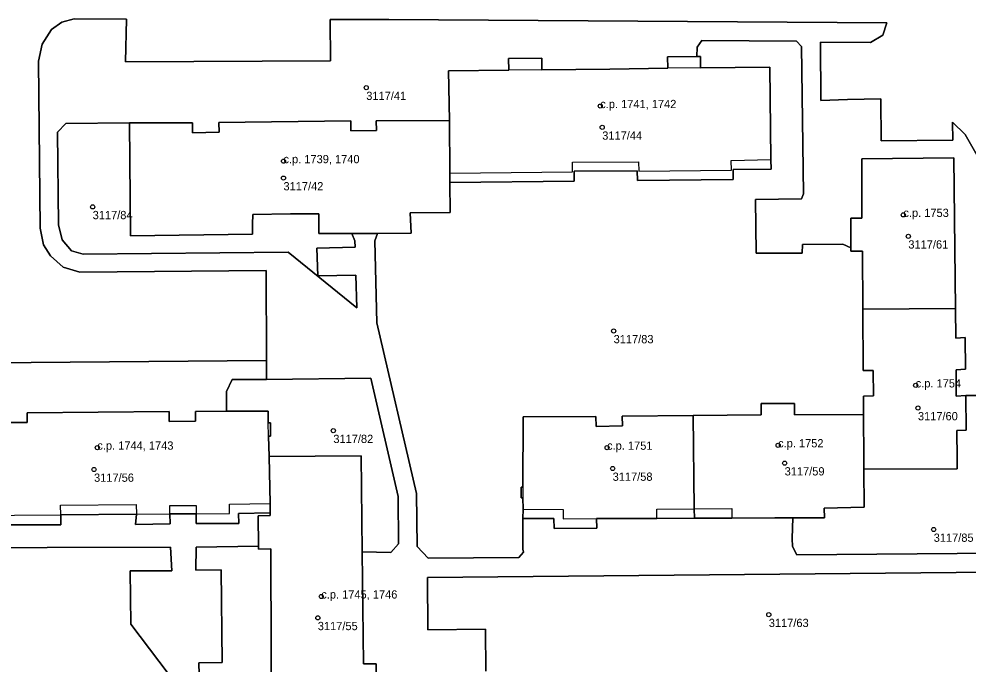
# Model space of a CAD drawing. Extents: x -878211 to -870363, y -1058464 to -1052522.
# Drawn here: x -874067.3 to -873952.4, y -1056850 to -1056771.8 of the extents above; entities that cross this region are included whole.
import ezdxf

# ---------------------------------------------------------------- set-up
doc = ezdxf.new("R2010")
doc.units = 0
for name, color, linetype in [('Definiční body', 7, 'Continuous'), ('Polygon budovy', 7, 'Continuous'), ('Polygon parcely', 7, 'Continuous')]:
    doc.layers.add(name, color=color, linetype=linetype)

msp = doc.modelspace()

# ---------------------------------------------------------------- linework, layer by layer
at = {"layer": 'Definiční body'}
for centre in [(-874025.27, -1056780.15994), (-873996.92, -1056782.38994), (-873996.68, -1056784.96994), (-874035.3, -1056789.05994), (-874035.3, -1056791.10994), (-874058.42, -1056794.59994), (-873960.19, -1056795.56994), (-873959.59, -1056798.15994), (-873995.3, -1056809.62994), (-873958.7, -1056816.21994), (-873958.43, -1056818.95994), (-874029.26, -1056821.70994), (-874057.85, -1056823.75994), (-873996.09, -1056823.76994), (-873975.37, -1056823.47994), (-873974.58, -1056825.63994), (-874058.25, -1056826.40994), (-873995.42, -1056826.28994), (-873956.52, -1056833.67994), (-874030.72, -1056841.78994), (-874031.14, -1056844.37994), (-873976.5, -1056843.99994)]:
    msp.add_circle(centre, 0.25, dxfattribs=at)
at = {"layer": 'Polygon budovy'}
for points in [[(-874008.01, -1056778.04), (-874015.31, -1056778.12), (-874015.2, -1056784.12), (-874015.14, -1056790.51), (-874000.28, -1056790.34), (-874000.28, -1056789.19), (-873992.28, -1056789.14), (-873992.26, -1056790.29), (-873981.03, -1056790.15), (-873981.05, -1056788.99), (-873976.24, -1056788.87), (-873976.36, -1056777.68), (-873984.78, -1056777.76), (-873988.75, -1056777.81), (-873995.77, -1056777.91), (-874003.99, -1056778)], [(-874053.94, -1056784.4), (-874053.83, -1056798.09), (-874039.05, -1056797.92), (-874039.04, -1056796.71), (-874039.02, -1056795.51), (-874034.45, -1056795.46), (-874031.03, -1056795.43), (-874031.03, -1056796.63), (-874031.03, -1056797.84), (-874027, -1056797.83), (-874023.89, -1056797.81), (-874019.83, -1056797.8), (-874019.93, -1056795.34), (-874015.09, -1056795.29), (-874015.13, -1056791.66), (-874015.14, -1056790.51), (-874015.2, -1056784.12), (-874024.05, -1056784.17), (-874024.04, -1056785.35), (-874027.14, -1056785.37), (-874027.15, -1056784.19), (-874043.12, -1056784.36), (-874043.1, -1056785.56), (-874046.32, -1056785.61), (-874046.34, -1056784.4)], [(-873966.57, -1056796.38), (-873966.54, -1056799.57), (-873966.54, -1056799.96), (-873965.16, -1056799.95), (-873965.11, -1056807), (-873953.88, -1056806.89), (-873953.96, -1056799.67), (-873954.07, -1056788.67), (-873965.24, -1056788.78), (-873965.21, -1056795.96), (-873966.57, -1056795.98)], [(-873953.84, -1056810.5), (-873953.88, -1056806.89), (-873965.11, -1056807), (-873965.06, -1056814.43), (-873963.87, -1056814.41), (-873963.83, -1056817.5), (-873965.03, -1056817.51), (-873965.01, -1056819.76), (-873964.99, -1056825.15), (-873964.99, -1056826.35), (-873953.68, -1056826.31), (-873953.69, -1056825.11), (-873953.72, -1056821.7), (-873952.58, -1056821.63), (-873952.63, -1056817.44), (-873953.78, -1056817.51), (-873953.8, -1056814.32), (-873952.65, -1056814.27), (-873952.69, -1056810.42)], [(-873985.67, -1056819.85), (-873985.53, -1056831.18), (-873980.98, -1056831.14), (-873980.98, -1056832.29), (-873975.77, -1056832.27), (-873973.59, -1056832.27), (-873969.76, -1056832.26), (-873969.77, -1056831.1), (-873964.95, -1056830.97), (-873964.99, -1056826.35), (-873964.99, -1056825.15), (-873965.01, -1056819.76), (-873973.37, -1056819.78), (-873973.37, -1056818.43), (-873973.69, -1056818.43), (-873975.84, -1056818.42), (-873977.43, -1056818.42), (-873977.43, -1056819.77)], [(-874006.29, -1056829.84), (-874006.27, -1056831.2), (-874001.41, -1056831.24), (-874001.4, -1056832.39), (-873997.38, -1056832.36), (-873990.07, -1056832.36), (-873990.08, -1056831.22), (-873985.53, -1056831.18), (-873985.67, -1056819.85), (-873994.25, -1056819.93), (-873994.23, -1056821.14), (-873997.43, -1056821.19), (-873997.45, -1056819.99), (-874006.26, -1056820.03), (-874006.29, -1056828.56)], [(-874025.75, -1056836.37), (-874025.88, -1056824.74), (-874037.05, -1056824.85), (-874036.93, -1056830.52), (-874036.91, -1056831.66), (-874036.9, -1056832), (-874038.38, -1056832.02), (-874038.34, -1056835.71), (-874038.33, -1056836.04), (-874036.85, -1056836.02), (-874036.75, -1056861.29), (-874025.49, -1056861.21), (-874025.55, -1056855.56), (-874025.56, -1056853.92), (-874024.03, -1056853.91), (-874024.08, -1056849.94), (-874025.59, -1056849.95)]]:
    msp.add_lwpolyline(points, close=True, dxfattribs=at)
msp.add_lwpolyline([(-874073.53, -1056831.99), (-874062.29, -1056831.91), (-874062.3, -1056830.71), (-874053.13, -1056830.64), (-874053.11, -1056831.83), (-874049.05, -1056831.78), (-874049.05, -1056830.77), (-874045.87, -1056830.75), (-874045.86, -1056831.76), (-874041.85, -1056831.74), (-874041.85, -1056830.6), (-874036.93, -1056830.52), (-874037.05, -1056824.85), (-874037.13, -1056822.38), (-874037.14, -1056820.77), (-874037.17, -1056819.34), (-874042.2, -1056819.36), (-874045.97, -1056819.38), (-874045.96, -1056820.56), (-874049.14, -1056820.59), (-874049.15, -1056819.39), (-874066.37, -1056819.53), (-874066.37, -1056820.72), (-874069.57, -1056820.72)], dxfattribs=at)
at = {"layer": 'Polygon parcely'}
for points in [[(-874070.66, -1056813.48), (-874037.37, -1056813.19), (-874037.4, -1056802.32), (-874059.99, -1056802.5), (-874061.98, -1056801.92), (-874063.52, -1056800.51), (-874064.38, -1056799.18), (-874064.78, -1056797.18), (-874064.97, -1056776.95), (-874064.52, -1056774.88), (-874063.39, -1056773.12), (-874062.15, -1056772.24), (-874060.65, -1056771.84), (-874054.32, -1056771.87), (-874054.44, -1056777.02), (-874029.62, -1056776.9), (-874029.65, -1056771.92), (-874022.55, -1056771.89), (-873962.18, -1056772.31), (-873962.7, -1056773.82), (-873964.19, -1056774.69), (-873970.22, -1056774.64), (-873970.2, -1056781.71), (-873966.95, -1056781.61), (-873962.94, -1056781.53), (-873962.88, -1056786.58), (-873954.22, -1056786.51), (-873954.23, -1056784.32), (-873952.7, -1056785.83), (-873950.43, -1056789.77)], [(-874029.65, -1056771.92), (-874029.62, -1056776.9), (-874054.44, -1056777.02), (-874054.32, -1056771.87), (-874060.65, -1056771.84), (-874062.15, -1056772.24), (-874063.39, -1056773.12), (-874064.52, -1056774.88), (-874064.97, -1056776.95), (-874064.78, -1056797.18), (-874064.38, -1056799.18), (-874063.52, -1056800.51), (-874061.98, -1056801.92), (-874059.99, -1056802.5), (-874037.4, -1056802.32), (-874037.37, -1056813.19), (-874037.36, -1056815.49), (-874024.73, -1056815.34), (-874021.39, -1056829.68), (-874021.35, -1056835.41), (-874022.29, -1056836.45), (-874025.75, -1056836.37), (-874025.59, -1056849.95)], [(-873950.43, -1056789.77), (-873952.7, -1056785.83), (-873954.23, -1056784.32), (-873954.22, -1056786.51), (-873962.88, -1056786.58), (-873962.94, -1056781.53), (-873966.95, -1056781.61), (-873970.2, -1056781.71), (-873970.22, -1056774.64), (-873964.19, -1056774.69), (-873962.7, -1056773.82), (-873962.18, -1056772.31), (-874022.55, -1056771.89), (-874029.65, -1056771.92)], [(-873948.81, -1056836.54), (-873973.12, -1056836.76), (-873973.62, -1056835.75), (-873973.66, -1056834.77), (-873973.59, -1056832.27), (-873975.77, -1056832.27), (-873980.98, -1056832.29), (-873985.51, -1056832.32), (-873990.07, -1056832.36), (-873997.38, -1056832.36), (-873997.34, -1056833.51), (-874002.49, -1056833.54), (-874002.55, -1056832.36), (-874006.29, -1056832.35), (-874006.28, -1056836.06), (-874006.22, -1056836.44), (-874006.79, -1056837.08), (-874017.75, -1056837.15), (-874019.1, -1056835.74), (-874019.18, -1056829.3), (-874023.99, -1056808.66), (-874024.21, -1056798.72), (-874023.89, -1056797.81), (-874027, -1056797.83), (-874026.65, -1056798.72), (-874026.63, -1056799.47), (-874031.27, -1056799.6), (-874031.13, -1056802.96), (-874026.53, -1056802.88), (-874026.43, -1056806.84), (-874034.72, -1056800.08), (-874059.56, -1056800.33), (-874060.98, -1056799.91), (-874062.12, -1056798.59), (-874062.55, -1056796.79), (-874062.68, -1056785.55), (-874061.66, -1056784.5), (-874053.94, -1056784.4), (-874046.34, -1056784.4), (-874046.32, -1056785.61), (-874043.1, -1056785.56), (-874043.12, -1056784.36), (-874027.15, -1056784.19), (-874027.14, -1056785.37), (-874024.04, -1056785.35), (-874024.05, -1056784.17), (-874015.2, -1056784.12), (-874015.31, -1056778.12), (-874008.01, -1056778.04), (-874008.02, -1056776.64), (-874004.01, -1056776.59), (-874003.99, -1056778), (-873995.77, -1056777.91), (-873988.75, -1056777.81), (-873988.77, -1056776.42), (-873985.2, -1056776.37), (-873985.18, -1056775.26), (-873984.63, -1056774.45), (-873973.14, -1056774.54), (-873972.53, -1056775.18), (-873972.28, -1056793.03), (-873972.52, -1056793.63), (-873978.1, -1056793.71), (-873978.01, -1056800.21), (-873972.45, -1056800.22), (-873972.43, -1056799.14), (-873967.53, -1056799.12), (-873966.54, -1056799.57), (-873966.57, -1056796.38), (-873966.57, -1056795.98), (-873965.21, -1056795.96), (-873965.24, -1056788.78), (-873954.07, -1056788.67), (-873953.96, -1056799.67), (-873953.88, -1056806.89), (-873953.84, -1056810.5), (-873952.69, -1056810.42), (-873952.65, -1056814.27), (-873953.8, -1056814.32), (-873953.78, -1056817.51), (-873952.63, -1056817.44), (-873948.95, -1056817.46)], [(-874069.57, -1056820.72), (-874066.37, -1056820.72), (-874066.37, -1056819.53), (-874049.15, -1056819.39), (-874049.14, -1056820.59), (-874045.96, -1056820.56), (-874045.97, -1056819.38), (-874042.2, -1056819.36), (-874042.21, -1056816.97), (-874041.51, -1056815.5), (-874037.36, -1056815.49), (-874037.37, -1056813.19), (-874070.66, -1056813.48)], [(-874074.62, -1056833.12), (-874062.28, -1056833.11), (-874062.29, -1056831.91), (-874053.11, -1056831.83), (-874053.22, -1056833.06), (-874049.02, -1056833), (-874049.05, -1056831.78), (-874045.86, -1056831.76), (-874045.89, -1056832.97), (-874040.69, -1056832.95), (-874040.75, -1056831.74), (-874036.91, -1056831.66), (-874036.93, -1056830.52), (-874037.05, -1056824.85), (-874037.13, -1056822.38), (-874036.87, -1056822.38), (-874036.89, -1056820.77), (-874037.14, -1056820.77), (-874037.17, -1056819.34), (-874042.2, -1056819.36), (-874045.97, -1056819.38), (-874045.96, -1056820.56), (-874049.14, -1056820.59), (-874049.15, -1056819.39), (-874066.37, -1056819.53), (-874066.37, -1056820.72), (-874069.57, -1056820.72)], [(-874048.15, -1056852.61), (-874053.8, -1056845.14), (-874053.86, -1056838.69), (-874048.81, -1056838.68), (-874048.98, -1056835.83), (-874078.9, -1056835.91), (-874090.26, -1056828.61), (-874099.95, -1056826.78), (-874119.12, -1056823.25), (-874121.13, -1056823.1), (-874122.11, -1056823.15), (-874123.06, -1056823.44), (-874111.54, -1056831.5), (-874095.58, -1056842.81), (-874085.17, -1056849.46), (-874054.43, -1056868.68)], [(-874045.49, -1056852.61), (-874045.54, -1056849.82), (-874042.74, -1056849.78), (-874042.85, -1056838.58), (-874045.9, -1056838.62), (-874045.89, -1056835.82), (-874038.34, -1056835.71), (-874038.38, -1056832.02), (-874036.9, -1056832), (-874036.91, -1056831.66), (-874040.75, -1056831.74), (-874040.69, -1056832.95), (-874045.89, -1056832.97), (-874045.86, -1056831.76), (-874049.05, -1056831.78), (-874049.02, -1056833), (-874053.22, -1056833.06)], [(-874053.22, -1056833.06), (-874053.11, -1056831.83), (-874062.29, -1056831.91), (-874062.28, -1056833.11), (-874074.62, -1056833.12), (-874074.62, -1056831.92), (-874078.26, -1056831.96)], [(-874078.9, -1056835.91), (-874048.98, -1056835.83), (-874048.81, -1056838.68), (-874053.86, -1056838.69), (-874053.8, -1056845.14), (-874048.15, -1056852.61)], [(-874036.75, -1056861.29), (-874036.85, -1056836.02), (-874038.33, -1056836.04), (-874038.34, -1056835.71), (-874045.89, -1056835.82), (-874045.9, -1056838.62), (-874042.85, -1056838.58), (-874042.74, -1056849.78), (-874045.54, -1056849.82), (-874045.49, -1056852.61)], [(-874010.8, -1056850.85), (-874010.84, -1056845.75), (-874017.81, -1056845.82), (-874017.86, -1056839.49), (-873945.29, -1056838.8)], [(-873945.29, -1056838.8), (-874017.86, -1056839.49), (-874017.81, -1056845.82), (-874010.84, -1056845.75), (-874010.8, -1056850.85)], [(-874025.59, -1056849.95), (-874024.08, -1056849.94), (-874024.03, -1056853.91)]]:
    msp.add_lwpolyline(points, dxfattribs=at)
for points in [[(-874006.29, -1056832.35), (-874006.27, -1056831.2), (-874006.29, -1056829.84), (-874006.49, -1056829.84), (-874006.49, -1056828.56), (-874006.29, -1056828.56), (-874006.26, -1056820.03), (-873997.45, -1056819.99), (-873997.43, -1056821.19), (-873994.23, -1056821.14), (-873994.25, -1056819.93), (-873985.67, -1056819.85), (-873977.43, -1056819.77), (-873977.43, -1056818.42), (-873975.84, -1056818.42), (-873973.69, -1056818.43), (-873973.37, -1056818.43), (-873973.37, -1056819.78), (-873965.01, -1056819.76), (-873965.03, -1056817.51), (-873963.83, -1056817.5), (-873963.87, -1056814.41), (-873965.06, -1056814.43), (-873965.11, -1056807), (-873965.16, -1056799.95), (-873966.54, -1056799.96), (-873966.54, -1056799.57), (-873967.53, -1056799.12), (-873972.43, -1056799.14), (-873972.45, -1056800.22), (-873978.01, -1056800.21), (-873978.1, -1056793.71), (-873972.52, -1056793.63), (-873972.28, -1056793.03), (-873972.53, -1056775.18), (-873973.14, -1056774.54), (-873984.63, -1056774.45), (-873985.18, -1056775.26), (-873985.2, -1056776.37), (-873984.79, -1056776.37), (-873984.78, -1056777.76), (-873976.36, -1056777.68), (-873976.24, -1056788.87), (-873976.23, -1056790.04), (-873980.82, -1056790.08), (-873980.83, -1056791.29), (-873992.39, -1056791.42), (-873992.45, -1056790.25), (-874000.08, -1056790.29), (-874000.08, -1056791.5), (-874015.13, -1056791.66), (-874015.09, -1056795.29), (-874019.93, -1056795.34), (-874019.83, -1056797.8), (-874023.89, -1056797.81), (-874024.21, -1056798.72), (-874023.99, -1056808.66), (-874019.18, -1056829.3), (-874019.1, -1056835.74), (-874017.75, -1056837.15), (-874006.79, -1056837.08), (-874006.22, -1056836.44), (-874006.28, -1056836.06)], [(-874000.08, -1056791.5), (-874000.08, -1056790.29), (-873992.45, -1056790.25), (-873992.39, -1056791.42), (-873980.83, -1056791.29), (-873980.82, -1056790.08), (-873976.23, -1056790.04), (-873976.24, -1056788.87), (-873976.36, -1056777.68), (-873984.78, -1056777.76), (-873984.79, -1056776.37), (-873985.2, -1056776.37), (-873988.77, -1056776.42), (-873988.75, -1056777.81), (-873995.77, -1056777.91), (-874003.99, -1056778), (-874004.01, -1056776.59), (-874008.02, -1056776.64), (-874008.01, -1056778.04), (-874015.31, -1056778.12), (-874015.2, -1056784.12), (-874015.14, -1056790.51), (-874015.13, -1056791.66)], [(-874053.94, -1056784.4), (-874061.66, -1056784.5), (-874062.68, -1056785.55), (-874062.55, -1056796.79), (-874062.12, -1056798.59), (-874060.98, -1056799.91), (-874059.56, -1056800.33), (-874034.72, -1056800.08), (-874026.43, -1056806.84), (-874026.53, -1056802.88), (-874031.13, -1056802.96), (-874031.27, -1056799.6), (-874026.63, -1056799.47), (-874026.65, -1056798.72), (-874027, -1056797.83), (-874031.03, -1056797.84), (-874031.03, -1056796.63), (-874031.03, -1056795.43), (-874034.45, -1056795.46), (-874039.02, -1056795.51), (-874039.04, -1056796.71), (-874039.05, -1056797.92), (-874053.83, -1056798.09)], [(-874039.04, -1056796.71), (-874039.02, -1056795.51), (-874034.45, -1056795.46), (-874031.03, -1056795.43), (-874031.03, -1056796.63), (-874031.03, -1056797.84), (-874027, -1056797.83), (-874023.89, -1056797.81), (-874019.83, -1056797.8), (-874019.93, -1056795.34), (-874015.09, -1056795.29), (-874015.13, -1056791.66), (-874015.14, -1056790.51), (-874015.2, -1056784.12), (-874024.05, -1056784.17), (-874024.04, -1056785.35), (-874027.14, -1056785.37), (-874027.15, -1056784.19), (-874043.12, -1056784.36), (-874043.1, -1056785.56), (-874046.32, -1056785.61), (-874046.34, -1056784.4), (-874053.94, -1056784.4), (-874053.83, -1056798.09), (-874039.05, -1056797.92)], [(-873966.54, -1056799.57), (-873966.54, -1056799.96), (-873965.16, -1056799.95), (-873965.11, -1056807), (-873953.88, -1056806.89), (-873953.96, -1056799.67), (-873954.07, -1056788.67), (-873965.24, -1056788.78), (-873965.21, -1056795.96), (-873966.57, -1056795.98), (-873966.57, -1056796.38)], [(-873953.69, -1056825.11), (-873953.72, -1056821.7), (-873952.58, -1056821.63), (-873952.63, -1056817.44), (-873953.78, -1056817.51), (-873953.8, -1056814.32), (-873952.65, -1056814.27), (-873952.69, -1056810.42), (-873953.84, -1056810.5), (-873953.88, -1056806.89), (-873965.11, -1056807), (-873965.06, -1056814.43), (-873963.87, -1056814.41), (-873963.83, -1056817.5), (-873965.03, -1056817.51), (-873965.01, -1056819.76), (-873964.99, -1056825.15), (-873964.99, -1056826.35), (-873953.68, -1056826.31)], [(-874037.36, -1056815.49), (-874041.51, -1056815.5), (-874042.21, -1056816.97), (-874042.2, -1056819.36), (-874037.17, -1056819.34), (-874037.14, -1056820.77), (-874036.89, -1056820.77), (-874036.87, -1056822.38), (-874037.13, -1056822.38), (-874037.05, -1056824.85), (-874025.88, -1056824.74), (-874025.75, -1056836.37), (-874022.29, -1056836.45), (-874021.35, -1056835.41), (-874021.39, -1056829.68), (-874024.73, -1056815.34)], [(-873952.63, -1056817.44), (-873952.58, -1056821.63), (-873953.72, -1056821.7), (-873953.69, -1056825.11), (-873953.68, -1056826.31), (-873964.99, -1056826.35), (-873964.95, -1056830.97), (-873969.77, -1056831.1), (-873969.76, -1056832.26), (-873973.59, -1056832.27), (-873973.66, -1056834.77), (-873973.62, -1056835.75), (-873973.12, -1056836.76), (-873948.81, -1056836.54), (-873947.7, -1056835.23), (-873947.9, -1056818.28), (-873948.95, -1056817.46)], [(-873977.43, -1056818.42), (-873977.43, -1056819.77), (-873985.67, -1056819.85), (-873985.53, -1056831.18), (-873985.51, -1056832.32), (-873980.98, -1056832.29), (-873975.77, -1056832.27), (-873973.59, -1056832.27), (-873969.76, -1056832.26), (-873969.77, -1056831.1), (-873964.95, -1056830.97), (-873964.99, -1056826.35), (-873964.99, -1056825.15), (-873965.01, -1056819.76), (-873973.37, -1056819.78), (-873973.37, -1056818.43), (-873973.69, -1056818.43), (-873975.84, -1056818.42)], [(-874006.29, -1056829.84), (-874006.27, -1056831.2), (-874006.29, -1056832.35), (-874002.55, -1056832.36), (-874002.49, -1056833.54), (-873997.34, -1056833.51), (-873997.38, -1056832.36), (-873990.07, -1056832.36), (-873985.51, -1056832.32), (-873985.53, -1056831.18), (-873985.67, -1056819.85), (-873994.25, -1056819.93), (-873994.23, -1056821.14), (-873997.43, -1056821.19), (-873997.45, -1056819.99), (-874006.26, -1056820.03), (-874006.29, -1056828.56), (-874006.49, -1056828.56), (-874006.49, -1056829.84)], [(-874038.33, -1056836.04), (-874036.85, -1056836.02), (-874036.75, -1056861.29), (-874025.49, -1056861.21), (-874025.55, -1056855.56), (-874025.56, -1056853.92), (-874024.03, -1056853.91), (-874024.08, -1056849.94), (-874025.59, -1056849.95), (-874025.75, -1056836.37), (-874025.88, -1056824.74), (-874037.05, -1056824.85), (-874036.93, -1056830.52), (-874036.91, -1056831.66), (-874036.9, -1056832), (-874038.38, -1056832.02), (-874038.34, -1056835.71)]]:
    msp.add_lwpolyline(points, close=True, dxfattribs=at)

# ---------------------------------------------------------------- texts
at = {"layer": 'Definiční body'}
for s, p in [('3117/41', (-874025.27, -1056781.649)), ('c.p. 1741, 1742', (-873996.92, -1056782.639)), ('3117/44', (-873996.68, -1056786.459)), ('c.p. 1739, 1740', (-874035.3, -1056789.31)), ('3117/42', (-874035.3, -1056792.599)), ('c.p. 1753', (-873960.19, -1056795.82)), ('3117/84', (-874058.42, -1056796.089)), ('3117/61', (-873959.59, -1056799.649)), ('3117/83', (-873995.3, -1056811.119)), ('c.p. 1754', (-873958.7, -1056816.47)), ('3117/60', (-873958.43, -1056820.449)), ('3117/82', (-874029.26, -1056823.199)), ('c.p. 1744, 1743', (-874057.85, -1056824.01)), ('c.p. 1751', (-873996.09, -1056824.02)), ('c.p. 1752', (-873975.37, -1056823.73)), ('3117/56', (-874058.25, -1056827.899)), ('3117/58', (-873995.42, -1056827.779)), ('3117/59', (-873974.58, -1056827.129)), ('3117/85', (-873956.52, -1056835.169)), ('c.p. 1745, 1746', (-874030.72, -1056842.04)), ('3117/55', (-874031.14, -1056845.869)), ('3117/63', (-873976.5, -1056845.489))]:
    msp.add_text(s, height=0.999996, dxfattribs=at).set_placement(p)

doc.saveas('drawing.dxf')
